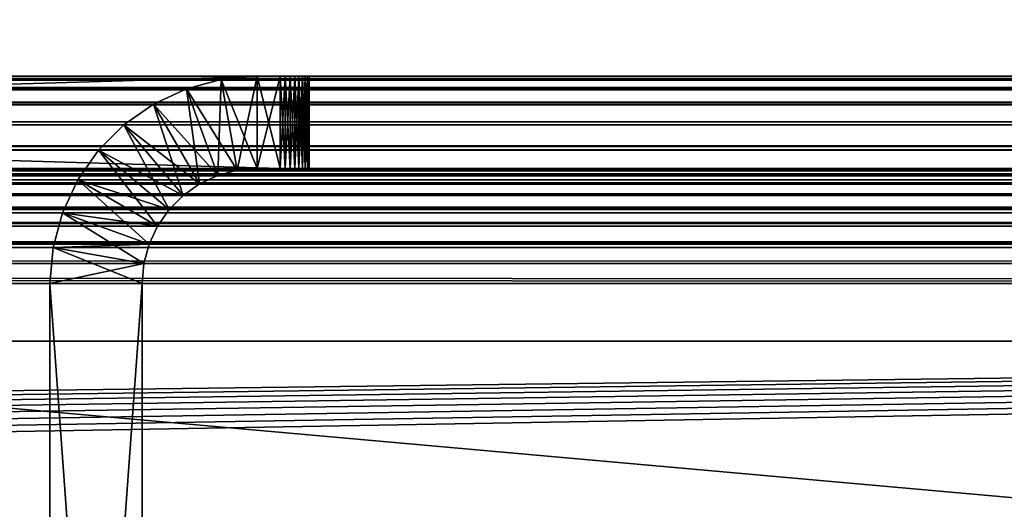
# Model space of a CAD drawing. Extents: x 4 to 899, y 7 to 454.
# Tile 822 of 1056: x 622.21 to 630.76, y 431.3 to 435.55. Entities that reach past the tile are written whole.
import ezdxf

# ---------------------------------------------------------------- set-up
doc = ezdxf.new("R2010")
doc.units = 0

msp = doc.modelspace()

# ---------------------------------------------------------------- linework, layer by layer
for points in [[(6.475002, 9.661072, 439.718628), (897.474976, 453.190216, 162.570862), (6.475001, 453.190216, 162.570862)], [(897.474976, 9.661072, 439.718628), (897.474976, 453.190216, 162.570862), (6.475002, 9.661072, 439.718628)], [(686.472534, 431.192017, 170.420975), (686.472534, 450.540619, 158.330627), (470.495117, 450.540619, 158.330627)], [(686.472534, 431.192017, 170.420975), (470.495117, 450.540619, 158.330627), (470.495117, 431.192017, 170.420975)], [(686.472534, 450.535339, 158.322144), (686.472534, 431.186707, 170.412491), (470.495117, 450.535339, 158.322144)], [(470.495117, 450.535339, 158.322144), (686.472534, 431.186707, 170.412491), (470.495117, 431.186707, 170.412491)], [(510.584869, 119.231735, 365.355408), (510.584869, 450.540619, 158.330627), (898.474976, 449.692596, 158.860535)], [(510.584869, 119.231735, 365.355408), (898.474976, 449.692596, 158.860535), (898.474976, 119.231735, 365.355408)], [(208.974991, 435.058563, 1.897724), (307.424988, 435.058563, 11.470569), (694.974976, 435.058563, 1.897724)], [(694.974976, 435.058563, 127.043419), (596.724976, 435.058563, 117.470566), (208.974991, 435.058563, 127.043419)], [(208.974991, 435.058563, 1.897724), (694.974976, 435.058563, 1.897724), (694.974976, 435.031219, 1.585157)], [(208.974991, 435.058563, 1.897724), (694.974976, 435.031219, 1.585157), (208.974991, 435.031219, 1.585157)], [(694.974976, 435.058563, 127.043419), (208.974991, 435.058563, 127.043419), (208.974991, 435.03299, 127.345657)], [(694.974976, 435.058563, 127.043419), (208.974991, 435.03299, 127.345657), (694.974976, 435.03299, 127.345657)], [(694.974976, 435.058563, 1.897724), (307.424988, 435.058563, 11.470569), (307.468414, 435.058563, 11.474367)], [(694.974976, 435.058563, 1.897724), (307.468414, 435.058563, 11.474367), (307.510498, 435.058563, 11.485646)], [(307.510498, 435.058563, 11.485646), (307.549988, 435.058563, 11.504064), (694.974976, 435.058563, 1.897724)], [(307.549988, 435.058563, 11.504064), (307.585693, 435.058563, 11.529058), (694.974976, 435.058563, 1.897724)], [(694.974976, 435.058563, 1.897724), (307.585693, 435.058563, 11.529058), (307.616516, 435.058563, 11.559873)], [(694.974976, 435.058563, 1.897724), (307.616516, 435.058563, 11.559873), (307.641479, 435.058563, 11.59557)], [(307.641479, 435.058563, 11.59557), (307.659912, 435.058563, 11.635064), (694.974976, 435.058563, 1.897724)], [(694.974976, 435.058563, 1.897724), (307.659912, 435.058563, 11.635064), (307.671204, 435.058563, 11.677156)], [(694.974976, 435.058563, 1.897724), (307.671204, 435.058563, 11.677156), (596.481567, 435.058563, 11.474367)], [(694.974976, 435.058563, 1.897724), (596.481567, 435.058563, 11.474367), (596.524963, 435.058563, 11.470569)], [(596.524963, 435.058563, 11.470569), (596.56842, 435.058563, 11.474367), (694.974976, 435.058563, 1.897724)], [(694.974976, 435.058563, 1.897724), (596.56842, 435.058563, 11.474367), (596.610474, 435.058563, 11.485646)], [(694.974976, 435.058563, 1.897724), (596.610474, 435.058563, 11.485646), (596.649963, 435.058563, 11.504064)], [(596.649963, 435.058563, 11.504064), (596.685669, 435.058563, 11.529058), (694.974976, 435.058563, 1.897724)], [(694.974976, 435.058563, 1.897724), (596.685669, 435.058563, 11.529058), (596.716492, 435.058563, 11.559873)], [(694.974976, 435.058563, 1.897724), (596.716492, 435.058563, 11.559873), (596.741516, 435.058563, 11.59557)], [(694.974976, 435.058563, 127.043419), (596.768372, 435.058563, 117.466766), (596.724976, 435.058563, 117.470566)], [(694.974976, 435.058563, 1.897724), (596.741516, 435.058563, 11.59557), (596.759888, 435.058563, 11.635064)], [(596.759888, 435.058563, 11.635064), (596.771179, 435.058563, 11.677156), (694.974976, 435.058563, 1.897724)], [(596.810486, 435.058563, 117.45549), (596.768372, 435.058563, 117.466766), (694.974976, 435.058563, 127.043419)], [(694.974976, 435.058563, 1.897724), (596.771179, 435.058563, 11.677156), (596.775024, 435.058563, 11.72057)], [(694.974976, 435.058563, 1.897724), (596.775024, 435.058563, 11.72057), (624.474976, 435.058563, 13.720569)], [(624.474976, 435.058563, 13.720569), (596.775024, 435.058563, 11.72057), (597.274963, 435.058563, 13.720569)], [(694.974976, 435.058563, 127.043419), (596.849976, 435.058563, 117.43708), (596.810486, 435.058563, 117.45549)], [(694.974976, 435.058563, 127.043419), (596.885681, 435.058563, 117.412079), (596.849976, 435.058563, 117.43708)], [(596.916504, 435.058563, 117.381264), (596.885681, 435.058563, 117.412079), (694.974976, 435.058563, 127.043419)], [(694.974976, 435.058563, 127.043419), (596.941528, 435.058563, 117.345573), (596.916504, 435.058563, 117.381264)], [(694.974976, 435.058563, 127.043419), (596.9599, 435.058563, 117.306076), (596.941528, 435.058563, 117.345573)], [(596.971191, 435.058563, 117.263977), (596.9599, 435.058563, 117.306076), (694.974976, 435.058563, 127.043419)], [(596.974976, 435.058563, 117.220573), (596.971191, 435.058563, 117.263977), (694.974976, 435.058563, 127.043419)], [(596.974976, 435.058563, 115.720566), (624.474976, 435.058563, 115.220566), (596.982605, 435.058563, 115.633751)], [(694.974976, 435.058563, 127.043419), (624.474976, 435.058563, 115.220566), (596.974976, 435.058563, 117.220573)], [(596.974976, 435.058563, 117.220573), (624.474976, 435.058563, 115.220566), (596.974976, 435.058563, 115.720566)], [(596.982605, 435.058563, 115.633751), (624.474976, 435.058563, 115.220566), (597.005127, 435.058563, 115.549553)], [(624.474976, 435.058563, 115.220566), (597.041992, 435.058563, 115.470573), (597.005127, 435.058563, 115.549553)], [(624.474976, 435.058563, 115.220566), (597.09198, 435.058563, 115.39917), (597.041992, 435.058563, 115.470573)], [(597.474976, 435.058563, 115.220566), (597.09198, 435.058563, 115.39917), (624.474976, 435.058563, 115.220566)], [(597.274963, 434.258545, 13.720569), (624.474976, 434.258545, 13.720569), (597.274963, 435.058563, 13.720569)], [(597.274963, 435.058563, 13.720569), (624.474976, 434.258545, 13.720569), (624.474976, 435.058563, 13.720569)], [(597.474976, 435.058563, 115.220566), (624.474976, 435.058563, 115.220566), (597.474976, 434.258545, 115.220566)], [(597.474976, 434.258545, 115.220566), (624.474976, 435.058563, 115.220566), (624.474976, 434.258545, 115.220566)], [(624.101318, 434.243347, 114.720566), (624.274963, 435.058563, 114.720566), (623.962402, 435.031219, 114.720566)], [(624.274963, 434.258545, 14.220569), (623.962402, 435.031219, 14.220569), (624.274963, 435.058563, 14.220569)], [(624.274963, 435.058563, 114.720566), (624.274963, 435.058563, 14.220569), (623.962402, 435.031219, 14.220569)], [(624.274963, 435.058563, 114.720566), (623.962402, 435.031219, 14.220569), (623.962402, 435.031219, 114.720566)], [(624.274963, 434.258545, 114.720566), (624.274963, 435.058563, 114.720566), (624.101318, 434.243347, 114.720566)], [(624.474976, 435.058563, 14.220569), (624.274963, 435.058563, 14.220569), (624.274963, 435.058563, 114.720566)], [(624.691528, 435.058563, 14.095569), (624.666504, 435.058563, 14.131267), (624.274963, 435.058563, 114.720566)], [(624.274963, 435.058563, 114.720566), (624.666504, 435.058563, 14.131267), (624.635681, 435.058563, 14.16208)], [(624.274963, 435.058563, 114.720566), (624.635681, 435.058563, 14.16208), (624.599976, 435.058563, 14.187076)], [(624.599976, 435.058563, 14.187076), (624.560486, 435.058563, 14.205492), (624.274963, 435.058563, 114.720566)], [(624.274963, 435.058563, 114.720566), (624.560486, 435.058563, 14.205492), (624.518372, 435.058563, 14.216771)], [(624.274963, 435.058563, 114.720566), (624.518372, 435.058563, 14.216771), (624.474976, 435.058563, 14.220569)], [(624.474976, 435.058563, 114.720566), (624.721191, 435.058563, 14.013981), (624.274963, 435.058563, 114.720566)], [(624.274963, 435.058563, 114.720566), (624.721191, 435.058563, 14.013981), (624.7099, 435.058563, 14.056074)], [(624.274963, 435.058563, 114.720566), (624.7099, 435.058563, 14.056074), (624.691528, 435.058563, 14.095569)], [(624.474976, 434.258545, 14.220569), (624.274963, 434.258545, 14.220569), (624.474976, 435.058563, 14.220569)], [(624.474976, 435.058563, 14.220569), (624.274963, 434.258545, 14.220569), (624.274963, 435.058563, 14.220569)], [(624.274963, 434.258545, 114.720566), (624.474976, 434.258545, 114.720566), (624.274963, 435.058563, 114.720566)], [(624.274963, 435.058563, 114.720566), (624.474976, 434.258545, 114.720566), (624.474976, 435.058563, 114.720566)], [(624.518372, 435.058563, 114.724365), (624.724976, 435.058563, 13.97057), (624.474976, 435.058563, 114.720566)], [(624.474976, 435.058563, 114.720566), (624.724976, 435.058563, 13.97057), (624.721191, 435.058563, 14.013981)], [(624.474976, 435.058563, 13.720569), (624.518372, 435.058563, 13.724367), (694.974976, 435.058563, 1.897724)], [(694.974976, 435.058563, 127.043419), (624.518372, 435.058563, 115.216766), (624.474976, 435.058563, 115.220566)], [(624.474976, 434.258545, 14.220569), (624.474976, 435.058563, 14.220569), (624.518372, 434.258545, 14.216771)], [(624.518372, 434.258545, 14.216771), (624.474976, 435.058563, 14.220569), (624.518372, 435.058563, 14.216771)], [(624.518372, 434.258545, 13.724367), (624.518372, 435.058563, 13.724367), (624.474976, 434.258545, 13.720569)], [(624.474976, 434.258545, 13.720569), (624.518372, 435.058563, 13.724367), (624.474976, 435.058563, 13.720569)], [(624.474976, 434.258545, 115.220566), (624.474976, 435.058563, 115.220566), (624.518372, 434.258545, 115.216766)], [(624.518372, 434.258545, 115.216766), (624.474976, 435.058563, 115.220566), (624.518372, 435.058563, 115.216766)], [(624.518372, 434.258545, 114.724365), (624.518372, 435.058563, 114.724365), (624.474976, 434.258545, 114.720566)], [(624.474976, 434.258545, 114.720566), (624.518372, 435.058563, 114.724365), (624.474976, 435.058563, 114.720566)], [(624.518372, 435.058563, 114.724365), (624.560486, 435.058563, 114.735649), (624.724976, 435.058563, 13.97057)], [(694.974976, 435.058563, 1.897724), (624.518372, 435.058563, 13.724367), (624.560486, 435.058563, 13.735646)], [(624.560486, 435.058563, 115.205498), (624.518372, 435.058563, 115.216766), (694.974976, 435.058563, 127.043419)], [(624.518372, 434.258545, 14.216771), (624.518372, 435.058563, 14.216771), (624.560486, 434.258545, 14.205492)], [(624.560486, 434.258545, 14.205492), (624.518372, 435.058563, 14.216771), (624.560486, 435.058563, 14.205492)], [(624.560486, 434.258545, 13.735646), (624.560486, 435.058563, 13.735646), (624.518372, 434.258545, 13.724367)], [(624.518372, 434.258545, 13.724367), (624.560486, 435.058563, 13.735646), (624.518372, 435.058563, 13.724367)], [(624.518372, 434.258545, 115.216766), (624.518372, 435.058563, 115.216766), (624.560486, 434.258545, 115.205498)], [(624.560486, 434.258545, 115.205498), (624.518372, 435.058563, 115.216766), (624.560486, 435.058563, 115.205498)], [(624.560486, 434.258545, 114.735649), (624.560486, 435.058563, 114.735649), (624.518372, 434.258545, 114.724365)], [(624.518372, 434.258545, 114.724365), (624.560486, 435.058563, 114.735649), (624.518372, 435.058563, 114.724365)], [(624.599976, 435.058563, 114.754066), (635.628052, 435.058563, 104.258461), (624.560486, 435.058563, 114.735649)], [(694.974976, 435.058563, 1.897724), (624.560486, 435.058563, 13.735646), (624.599976, 435.058563, 13.754063)], [(624.560486, 435.058563, 114.735649), (635.628052, 435.058563, 104.258461), (624.724976, 435.058563, 13.97057)], [(694.974976, 435.058563, 127.043419), (624.599976, 435.058563, 115.18708), (624.560486, 435.058563, 115.205498)], [(624.560486, 434.258545, 14.205492), (624.560486, 435.058563, 14.205492), (624.599976, 434.258545, 14.187076)], [(624.599976, 434.258545, 14.187076), (624.560486, 435.058563, 14.205492), (624.599976, 435.058563, 14.187076)], [(624.599976, 434.258545, 13.754063), (624.599976, 435.058563, 13.754063), (624.560486, 434.258545, 13.735646)], [(624.560486, 434.258545, 13.735646), (624.599976, 435.058563, 13.754063), (624.560486, 435.058563, 13.735646)], [(624.560486, 434.258545, 115.205498), (624.560486, 435.058563, 115.205498), (624.599976, 434.258545, 115.18708)], [(624.599976, 434.258545, 115.18708), (624.560486, 435.058563, 115.205498), (624.599976, 435.058563, 115.18708)], [(624.599976, 434.258545, 114.754066), (624.599976, 435.058563, 114.754066), (624.560486, 434.258545, 114.735649)], [(624.560486, 434.258545, 114.735649), (624.599976, 435.058563, 114.754066), (624.560486, 435.058563, 114.735649)], [(624.635681, 435.058563, 114.77906), (635.628052, 435.058563, 104.258461), (624.599976, 435.058563, 114.754066)], [(624.599976, 435.058563, 13.754063), (624.635681, 435.058563, 13.779058), (694.974976, 435.058563, 1.897724)], [(694.974976, 435.058563, 127.043419), (624.635681, 435.058563, 115.162079), (624.599976, 435.058563, 115.18708)], [(624.599976, 434.258545, 14.187076), (624.599976, 435.058563, 14.187076), (624.635681, 434.258545, 14.16208)], [(624.635681, 434.258545, 14.16208), (624.599976, 435.058563, 14.187076), (624.635681, 435.058563, 14.16208)], [(624.635681, 434.258545, 13.779058), (624.635681, 435.058563, 13.779058), (624.599976, 434.258545, 13.754063)], [(624.599976, 434.258545, 13.754063), (624.635681, 435.058563, 13.779058), (624.599976, 435.058563, 13.754063)], [(624.599976, 434.258545, 115.18708), (624.599976, 435.058563, 115.18708), (624.635681, 434.258545, 115.162079)], [(624.635681, 434.258545, 115.162079), (624.599976, 435.058563, 115.18708), (624.635681, 435.058563, 115.162079)], [(624.635681, 434.258545, 114.77906), (624.635681, 435.058563, 114.77906), (624.599976, 434.258545, 114.754066)], [(624.599976, 434.258545, 114.754066), (624.635681, 435.058563, 114.77906), (624.599976, 435.058563, 114.754066)], [(635.773071, 435.058563, 104.704796), (635.682983, 435.058563, 104.487335), (624.635681, 435.058563, 114.77906)], [(624.635681, 435.058563, 114.77906), (635.682983, 435.058563, 104.487335), (635.628052, 435.058563, 104.258461)], [(694.974976, 435.058563, 1.897724), (624.635681, 435.058563, 13.779058), (624.666504, 435.058563, 13.809873)], [(624.666504, 435.058563, 114.809868), (636.048889, 435.058563, 105.084473), (624.635681, 435.058563, 114.77906)], [(624.635681, 435.058563, 114.77906), (636.048889, 435.058563, 105.084473), (635.896057, 435.058563, 104.905487)], [(624.635681, 435.058563, 114.77906), (635.896057, 435.058563, 104.905487), (635.773071, 435.058563, 104.704796)], [(624.666504, 435.058563, 115.131264), (624.635681, 435.058563, 115.162079), (694.974976, 435.058563, 127.043419)], [(624.635681, 434.258545, 14.16208), (624.635681, 435.058563, 14.16208), (624.666504, 434.258545, 14.131267)], [(624.666504, 434.258545, 14.131267), (624.635681, 435.058563, 14.16208), (624.666504, 435.058563, 14.131267)], [(624.666504, 434.258545, 13.809873), (624.666504, 435.058563, 13.809873), (624.635681, 434.258545, 13.779058)], [(624.635681, 434.258545, 13.779058), (624.666504, 435.058563, 13.809873), (624.635681, 435.058563, 13.779058)], [(624.635681, 434.258545, 115.162079), (624.635681, 435.058563, 115.162079), (624.666504, 434.258545, 115.131264)], [(624.666504, 434.258545, 115.131264), (624.635681, 435.058563, 115.162079), (624.666504, 435.058563, 115.131264)], [(624.666504, 434.258545, 114.809868), (624.666504, 435.058563, 114.809868), (624.635681, 434.258545, 114.77906)], [(624.635681, 434.258545, 114.77906), (624.666504, 435.058563, 114.809868), (624.635681, 435.058563, 114.77906)], [(624.691528, 435.058563, 114.845573), (636.428589, 435.058563, 105.360321), (624.666504, 435.058563, 114.809868)], [(694.974976, 435.058563, 1.897724), (624.666504, 435.058563, 13.809873), (624.691528, 435.058563, 13.84557)], [(636.428589, 435.058563, 105.360321), (636.227905, 435.058563, 105.237335), (624.666504, 435.058563, 114.809868)], [(624.666504, 435.058563, 114.809868), (636.227905, 435.058563, 105.237335), (636.048889, 435.058563, 105.084473)], [(624.691528, 435.058563, 115.095566), (624.666504, 435.058563, 115.131264), (694.974976, 435.058563, 127.043419)], [(624.666504, 434.258545, 14.131267), (624.666504, 435.058563, 14.131267), (624.691528, 434.258545, 14.095569)], [(624.691528, 434.258545, 14.095569), (624.666504, 435.058563, 14.131267), (624.691528, 435.058563, 14.095569)], [(624.691528, 434.258545, 13.84557), (624.691528, 435.058563, 13.84557), (624.666504, 434.258545, 13.809873)], [(624.666504, 434.258545, 13.809873), (624.691528, 435.058563, 13.84557), (624.666504, 435.058563, 13.809873)], [(624.666504, 434.258545, 115.131264), (624.666504, 435.058563, 115.131264), (624.691528, 434.258545, 115.095566)], [(624.691528, 434.258545, 115.095566), (624.666504, 435.058563, 115.131264), (624.691528, 435.058563, 115.095566)], [(624.691528, 434.258545, 114.845573), (624.691528, 435.058563, 114.845573), (624.666504, 434.258545, 114.809868)], [(624.666504, 434.258545, 114.809868), (624.691528, 435.058563, 114.845573), (624.666504, 435.058563, 114.809868)], [(624.7099, 435.058563, 13.885064), (694.974976, 435.058563, 1.897724), (624.691528, 435.058563, 13.84557)], [(624.691528, 435.058563, 114.845573), (637.109558, 435.058563, 105.523811), (636.874939, 435.058563, 105.505348)], [(637.109558, 435.058563, 105.523811), (624.691528, 435.058563, 114.845573), (682.779297, 435.058563, 105.523811)], [(636.874939, 435.058563, 105.505348), (636.646057, 435.058563, 105.450401), (624.691528, 435.058563, 114.845573)], [(624.691528, 435.058563, 114.845573), (636.646057, 435.058563, 105.450401), (636.428589, 435.058563, 105.360321)], [(624.691528, 435.058563, 115.095566), (694.974976, 435.058563, 127.043419), (624.7099, 435.058563, 115.056076)], [(624.691528, 435.058563, 114.845573), (624.7099, 435.058563, 114.885063), (682.779297, 435.058563, 105.523811)], [(624.691528, 434.258545, 14.095569), (624.691528, 435.058563, 14.095569), (624.7099, 434.258545, 14.056074)], [(624.7099, 434.258545, 14.056074), (624.691528, 435.058563, 14.095569), (624.7099, 435.058563, 14.056074)], [(624.7099, 434.258545, 13.885064), (624.7099, 435.058563, 13.885064), (624.691528, 434.258545, 13.84557)], [(624.691528, 434.258545, 13.84557), (624.7099, 435.058563, 13.885064), (624.691528, 435.058563, 13.84557)], [(624.691528, 434.258545, 115.095566), (624.691528, 435.058563, 115.095566), (624.7099, 434.258545, 115.056076)], [(624.7099, 434.258545, 115.056076), (624.691528, 435.058563, 115.095566), (624.7099, 435.058563, 115.056076)], [(624.7099, 434.258545, 114.885063), (624.7099, 435.058563, 114.885063), (624.691528, 434.258545, 114.845573)], [(624.691528, 434.258545, 114.845573), (624.7099, 435.058563, 114.885063), (624.691528, 435.058563, 114.845573)], [(624.721191, 435.058563, 13.927156), (694.974976, 435.058563, 1.897724), (624.7099, 435.058563, 13.885064)], [(682.779297, 435.058563, 105.523811), (624.7099, 435.058563, 114.885063), (624.721191, 435.058563, 114.927155)], [(694.974976, 435.058563, 127.043419), (624.721191, 435.058563, 115.013977), (624.7099, 435.058563, 115.056076)], [(624.7099, 434.258545, 14.056074), (624.7099, 435.058563, 14.056074), (624.721191, 434.258545, 14.013981)], [(624.721191, 434.258545, 14.013981), (624.7099, 435.058563, 14.056074), (624.721191, 435.058563, 14.013981)], [(624.721191, 434.258545, 13.927156), (624.721191, 435.058563, 13.927156), (624.7099, 434.258545, 13.885064)], [(624.7099, 434.258545, 13.885064), (624.721191, 435.058563, 13.927156), (624.7099, 435.058563, 13.885064)], [(624.7099, 434.258545, 115.056076), (624.7099, 435.058563, 115.056076), (624.721191, 434.258545, 115.013977)], [(624.721191, 434.258545, 115.013977), (624.7099, 435.058563, 115.056076), (624.721191, 435.058563, 115.013977)], [(624.721191, 434.258545, 114.927155), (624.721191, 435.058563, 114.927155), (624.7099, 434.258545, 114.885063)], [(624.7099, 434.258545, 114.885063), (624.721191, 435.058563, 114.927155), (624.7099, 435.058563, 114.885063)], [(651.551575, 435.058563, 24.117329), (651.631592, 435.058563, 24.003099), (624.721191, 435.058563, 13.927156)], [(624.721191, 435.058563, 13.927156), (651.631592, 435.058563, 24.003099), (651.730225, 435.058563, 23.904493)], [(624.721191, 435.058563, 13.927156), (651.730225, 435.058563, 23.904493), (651.844421, 435.058563, 23.824509)], [(682.779297, 435.058563, 105.523811), (624.721191, 435.058563, 114.927155), (683.039734, 435.058563, 105.501022)], [(683.039734, 435.058563, 105.501022), (624.721191, 435.058563, 114.927155), (624.724976, 435.058563, 114.970573)], [(694.974976, 435.058563, 127.043419), (624.724976, 435.058563, 114.970573), (624.721191, 435.058563, 115.013977)], [(624.724976, 435.058563, 13.97057), (651.456604, 435.058563, 24.37841), (624.721191, 435.058563, 13.927156)], [(624.721191, 435.058563, 13.927156), (651.456604, 435.058563, 24.37841), (651.492676, 435.058563, 24.243713)], [(624.721191, 435.058563, 13.927156), (651.492676, 435.058563, 24.243713), (651.551575, 435.058563, 24.117329)], [(651.844421, 435.058563, 23.824509), (651.970825, 435.058563, 23.765574), (624.721191, 435.058563, 13.927156)], [(624.721191, 435.058563, 13.927156), (651.970825, 435.058563, 23.765574), (652.10553, 435.058563, 23.729481)], [(624.721191, 435.058563, 13.927156), (652.10553, 435.058563, 23.729481), (694.974976, 435.058563, 1.897724)], [(624.721191, 434.258545, 14.013981), (624.721191, 435.058563, 14.013981), (624.724976, 434.258545, 13.97057)], [(624.724976, 434.258545, 13.97057), (624.721191, 435.058563, 14.013981), (624.724976, 435.058563, 13.97057)], [(624.724976, 434.258545, 13.97057), (624.724976, 435.058563, 13.97057), (624.721191, 434.258545, 13.927156)], [(624.721191, 434.258545, 13.927156), (624.724976, 435.058563, 13.97057), (624.721191, 435.058563, 13.927156)], [(624.721191, 434.258545, 115.013977), (624.721191, 435.058563, 115.013977), (624.724976, 434.258545, 114.970573)], [(624.724976, 434.258545, 114.970573), (624.721191, 435.058563, 115.013977), (624.724976, 435.058563, 114.970573)], [(624.724976, 434.258545, 114.970573), (624.724976, 435.058563, 114.970573), (624.721191, 434.258545, 114.927155)], [(624.721191, 434.258545, 114.927155), (624.724976, 435.058563, 114.970573), (624.721191, 435.058563, 114.927155)], [(624.724976, 435.058563, 13.97057), (635.628052, 435.058563, 104.258461), (635.609558, 435.058563, 104.023811)], [(624.724976, 435.058563, 13.97057), (635.609558, 435.058563, 104.023811), (635.609558, 435.058563, 26.917328)], [(635.609558, 435.058563, 26.917328), (635.628052, 435.058563, 26.682678), (624.724976, 435.058563, 13.97057)], [(624.724976, 435.058563, 13.97057), (635.628052, 435.058563, 26.682678), (635.682983, 435.058563, 26.453804)], [(624.724976, 435.058563, 13.97057), (635.682983, 435.058563, 26.453804), (635.773071, 435.058563, 26.236343)], [(635.773071, 435.058563, 26.236343), (635.896057, 435.058563, 26.03565), (624.724976, 435.058563, 13.97057)], [(624.724976, 435.058563, 13.97057), (635.896057, 435.058563, 26.03565), (636.048889, 435.058563, 25.856668)], [(624.724976, 435.058563, 13.97057), (636.048889, 435.058563, 25.856668), (636.227905, 435.058563, 25.703804)], [(636.227905, 435.058563, 25.703804), (636.428589, 435.058563, 25.580818), (624.724976, 435.058563, 13.97057)], [(624.724976, 435.058563, 13.97057), (636.428589, 435.058563, 25.580818), (636.646057, 435.058563, 25.490744)], [(624.724976, 435.058563, 13.97057), (636.646057, 435.058563, 25.490744), (636.874939, 435.058563, 25.435797)], [(683.039734, 435.058563, 105.501022), (624.724976, 435.058563, 114.970573), (694.974976, 435.058563, 127.043419)], [(636.874939, 435.058563, 25.435797), (637.109558, 435.058563, 25.417328), (624.724976, 435.058563, 13.97057)], [(624.724976, 435.058563, 13.97057), (637.109558, 435.058563, 25.417328), (651.456604, 435.058563, 24.37841)], [(694.974976, 435.03299, 127.345657), (208.974991, 435.03299, 127.345657), (208.974991, 434.957062, 127.639328)], [(694.974976, 435.03299, 127.345657), (208.974991, 434.957062, 127.639328), (694.974976, 434.957062, 127.639328)], [(208.974991, 435.031219, 1.585157), (694.974976, 435.031219, 1.585157), (694.974976, 434.950012, 1.282087)], [(208.974991, 435.031219, 1.585157), (694.974976, 434.950012, 1.282087), (208.974991, 434.950012, 1.282087)], [(623.932983, 434.198242, 114.720566), (623.962402, 435.031219, 114.720566), (623.659363, 434.950012, 114.720566)], [(624.101318, 434.243347, 14.220569), (623.659363, 434.950012, 14.220569), (623.962402, 435.031219, 14.220569)], [(623.962402, 435.031219, 114.720566), (623.962402, 435.031219, 14.220569), (623.659363, 434.950012, 14.220569)], [(623.962402, 435.031219, 114.720566), (623.659363, 434.950012, 14.220569), (623.659363, 434.950012, 114.720566)], [(624.101318, 434.243347, 114.720566), (623.962402, 435.031219, 114.720566), (623.932983, 434.198242, 114.720566)], [(624.101318, 434.243347, 14.220569), (623.962402, 435.031219, 14.220569), (624.274963, 434.258545, 14.220569)], [(694.974976, 434.957062, 127.639328), (208.974991, 434.957062, 127.639328), (208.974991, 434.832855, 127.916077)], [(694.974976, 434.957062, 127.639328), (208.974991, 434.832855, 127.916077), (694.974976, 434.832855, 127.916077)], [(208.974991, 434.950012, 1.282087), (694.974976, 434.950012, 1.282087), (694.974976, 434.817413, 0.997724)], [(208.974991, 434.950012, 1.282087), (694.974976, 434.817413, 0.997724), (208.974991, 434.817413, 0.997724)], [(623.774963, 434.124573, 114.720566), (623.659363, 434.950012, 114.720566), (623.375, 434.817413, 114.720566)], [(623.932983, 434.198242, 14.220569), (623.375, 434.817413, 14.220569), (623.659363, 434.950012, 14.220569)], [(623.659363, 434.950012, 114.720566), (623.659363, 434.950012, 14.220569), (623.375, 434.817413, 14.220569)], [(623.659363, 434.950012, 114.720566), (623.375, 434.817413, 14.220569), (623.375, 434.817413, 114.720566)], [(623.932983, 434.198242, 114.720566), (623.659363, 434.950012, 114.720566), (623.774963, 434.124573, 114.720566)], [(623.932983, 434.198242, 14.220569), (623.659363, 434.950012, 14.220569), (624.101318, 434.243347, 14.220569)], [(694.974976, 434.832855, 127.916077), (208.974991, 434.832855, 127.916077), (208.974991, 434.663971, 128.168045)], [(694.974976, 434.832855, 127.916077), (208.974991, 434.663971, 128.168045), (694.974976, 434.663971, 128.168045)], [(208.974991, 434.817413, 0.997724), (694.974976, 434.817413, 0.997724), (694.974976, 434.637421, 0.740706)], [(208.974991, 434.817413, 0.997724), (694.974976, 434.637421, 0.740706), (208.974991, 434.637421, 0.740706)], [(623.632202, 434.024597, 114.720566), (623.375, 434.817413, 114.720566), (623.117981, 434.637421, 114.720566)], [(623.774963, 434.124573, 14.220569), (623.117981, 434.637421, 14.220569), (623.375, 434.817413, 14.220569)], [(623.375, 434.817413, 114.720566), (623.375, 434.817413, 14.220569), (623.117981, 434.637421, 14.220569)], [(623.375, 434.817413, 114.720566), (623.117981, 434.637421, 14.220569), (623.117981, 434.637421, 114.720566)], [(623.774963, 434.124573, 114.720566), (623.375, 434.817413, 114.720566), (623.632202, 434.024597, 114.720566)], [(623.774963, 434.124573, 14.220569), (623.375, 434.817413, 14.220569), (623.932983, 434.198242, 14.220569)], [(694.974976, 434.663971, 128.168045), (208.974991, 434.663971, 128.168045), (208.974991, 434.4552, 128.388046)], [(694.974976, 434.663971, 128.168045), (208.974991, 434.4552, 128.388046), (694.974976, 434.4552, 128.388046)], [(208.974991, 434.637421, 0.740706), (694.974976, 434.637421, 0.740706), (694.974976, 434.415558, 0.518844)], [(208.974991, 434.637421, 0.740706), (694.974976, 434.415558, 0.518844), (208.974991, 434.415558, 0.518844)], [(623.508972, 433.901337, 114.720566), (623.117981, 434.637421, 114.720566), (622.896118, 434.415558, 114.720566)], [(623.632202, 434.024597, 14.220569), (622.896118, 434.415558, 14.220569), (623.117981, 434.637421, 14.220569)], [(623.117981, 434.637421, 114.720566), (623.117981, 434.637421, 14.220569), (622.896118, 434.415558, 14.220569)], [(623.117981, 434.637421, 114.720566), (622.896118, 434.415558, 14.220569), (622.896118, 434.415558, 114.720566)], [(623.632202, 434.024597, 114.720566), (623.117981, 434.637421, 114.720566), (623.508972, 433.901337, 114.720566)], [(623.632202, 434.024597, 14.220569), (623.117981, 434.637421, 14.220569), (623.774963, 434.124573, 14.220569)], [(694.974976, 434.4552, 128.388046), (208.974991, 434.4552, 128.388046), (208.974991, 434.212402, 128.569901)], [(694.974976, 434.4552, 128.388046), (208.974991, 434.212402, 128.569901), (694.974976, 434.212402, 128.569901)], [(208.974991, 434.415558, 0.518844), (694.974976, 434.415558, 0.518844), (694.974976, 434.158569, 0.338878)], [(208.974991, 434.415558, 0.518844), (694.974976, 434.158569, 0.338878), (208.974991, 434.158569, 0.338878)], [(623.408936, 433.758545, 114.720566), (622.896118, 434.415558, 114.720566), (622.716125, 434.158569, 114.720566)], [(623.508972, 433.901337, 14.220569), (622.716125, 434.158569, 14.220569), (622.896118, 434.415558, 14.220569)], [(622.896118, 434.415558, 114.720566), (622.896118, 434.415558, 14.220569), (622.716125, 434.158569, 14.220569)], [(622.896118, 434.415558, 114.720566), (622.716125, 434.158569, 14.220569), (622.716125, 434.158569, 114.720566)], [(623.508972, 433.901337, 114.720566), (622.896118, 434.415558, 114.720566), (623.408936, 433.758545, 114.720566)], [(623.508972, 433.901337, 14.220569), (622.896118, 434.415558, 14.220569), (623.632202, 434.024597, 14.220569)], [(694.974976, 434.258545, 1.897724), (596.524963, 434.258545, 11.470569), (208.974991, 434.258545, 1.897724)], [(208.974991, 434.258545, 127.043419), (307.224976, 434.258545, 117.470566), (694.974976, 434.258545, 127.043419)], [(208.974991, 434.243347, 1.724076), (694.974976, 434.243347, 1.724076), (208.974991, 434.258545, 1.897724)], [(208.974991, 434.258545, 1.897724), (694.974976, 434.243347, 1.724076), (694.974976, 434.258545, 1.897724)], [(694.974976, 434.244354, 127.211327), (208.974991, 434.244354, 127.211327), (694.974976, 434.258545, 127.043419)], [(694.974976, 434.258545, 127.043419), (208.974991, 434.244354, 127.211327), (208.974991, 434.258545, 127.043419)], [(694.974976, 434.202148, 127.374474), (208.974991, 434.202148, 127.374474), (694.974976, 434.244354, 127.211327)], [(694.974976, 434.244354, 127.211327), (208.974991, 434.202148, 127.374474), (208.974991, 434.244354, 127.211327)], [(208.974991, 434.198242, 1.555704), (694.974976, 434.198242, 1.555704), (208.974991, 434.243347, 1.724076)], [(208.974991, 434.243347, 1.724076), (694.974976, 434.198242, 1.555704), (694.974976, 434.243347, 1.724076)], [(208.974991, 434.212402, 128.569901), (687.251587, 366.672333, 170.773636), (687.330505, 366.922211, 170.617477)], [(687.330505, 365.907043, 171.251846), (687.251587, 366.156921, 171.095688), (208.974991, 434.212402, 128.569901)], [(208.974991, 434.212402, 128.569901), (687.251587, 366.156921, 171.095688), (687.224976, 366.414612, 170.934662)], [(208.974991, 434.212402, 128.569901), (687.224976, 366.414612, 170.934662), (687.251587, 366.672333, 170.773636)], [(687.330505, 366.922211, 170.617477), (687.459412, 367.156647, 170.470993), (208.974991, 434.212402, 128.569901)], [(208.974991, 434.212402, 128.569901), (687.459412, 367.156647, 170.470993), (687.634399, 367.368561, 170.338562)], [(208.974991, 434.212402, 128.569901), (687.634399, 367.368561, 170.338562), (694.974976, 434.212402, 128.569901)], [(687.850098, 365.27774, 171.645065), (687.634399, 365.460663, 171.530762), (208.974991, 434.212402, 128.569901)], [(208.974991, 434.212402, 128.569901), (687.634399, 365.460663, 171.530762), (687.459412, 365.672577, 171.398346)], [(208.974991, 434.212402, 128.569901), (687.459412, 365.672577, 171.398346), (687.330505, 365.907043, 171.251846)], [(208.974991, 434.212402, 128.569901), (214.974991, 367.898712, 170.007309), (687.850098, 365.27774, 171.645065)], [(694.974976, 434.133179, 127.528229), (208.974991, 434.133179, 127.528229), (694.974976, 434.202148, 127.374474)], [(694.974976, 434.202148, 127.374474), (208.974991, 434.133179, 127.528229), (208.974991, 434.202148, 127.374474)], [(208.974991, 434.124573, 1.397724), (694.974976, 434.124573, 1.397724), (208.974991, 434.198242, 1.555704)], [(208.974991, 434.198242, 1.555704), (694.974976, 434.124573, 1.397724), (694.974976, 434.198242, 1.555704)], [(694.974976, 434.258545, 127.043419), (307.224976, 434.258545, 117.470566), (307.268402, 434.258545, 117.466766)], [(694.974976, 434.258545, 127.043419), (307.268402, 434.258545, 117.466766), (307.310486, 434.258545, 117.45549)], [(307.310486, 434.258545, 117.45549), (307.350006, 434.258545, 117.43708), (694.974976, 434.258545, 127.043419)], [(694.974976, 434.258545, 127.043419), (307.350006, 434.258545, 117.43708), (307.385681, 434.258545, 117.412079)], [(694.974976, 434.258545, 127.043419), (307.385681, 434.258545, 117.412079), (307.416504, 434.258545, 117.381264)], [(307.416504, 434.258545, 117.381264), (307.441498, 434.258545, 117.345573), (694.974976, 434.258545, 127.043419)], [(694.974976, 434.258545, 127.043419), (307.441498, 434.258545, 117.345573), (307.4599, 434.258545, 117.306076)], [(694.974976, 434.258545, 127.043419), (307.4599, 434.258545, 117.306076), (307.471191, 434.258545, 117.263977)], [(307.471191, 434.258545, 117.263977), (596.68158, 434.258545, 117.466766), (694.974976, 434.258545, 127.043419)], [(694.974976, 434.258545, 1.897724), (596.56842, 434.258545, 11.474367), (596.524963, 434.258545, 11.470569)], [(596.610474, 434.258545, 11.485646), (596.56842, 434.258545, 11.474367), (694.974976, 434.258545, 1.897724)], [(694.974976, 434.258545, 1.897724), (596.649963, 434.258545, 11.504064), (596.610474, 434.258545, 11.485646)], [(694.974976, 434.258545, 1.897724), (596.685669, 434.258545, 11.529058), (596.649963, 434.258545, 11.504064)], [(694.974976, 434.258545, 127.043419), (596.68158, 434.258545, 117.466766), (596.724976, 434.258545, 117.470566)], [(596.716492, 434.258545, 11.559873), (596.685669, 434.258545, 11.529058), (694.974976, 434.258545, 1.897724)], [(694.974976, 434.258545, 1.897724), (596.741516, 434.258545, 11.59557), (596.716492, 434.258545, 11.559873)], [(694.974976, 434.258545, 127.043419), (596.724976, 434.258545, 117.470566), (596.768372, 434.258545, 117.466766)], [(596.759888, 434.258545, 11.635064), (596.741516, 434.258545, 11.59557), (694.974976, 434.258545, 1.897724)], [(694.974976, 434.258545, 1.897724), (596.771179, 434.258545, 11.677156), (596.759888, 434.258545, 11.635064)], [(596.768372, 434.258545, 117.466766), (596.810486, 434.258545, 117.45549), (694.974976, 434.258545, 127.043419)], [(694.974976, 434.258545, 1.897724), (596.775024, 434.258545, 11.72057), (596.771179, 434.258545, 11.677156)], [(596.782593, 434.258545, 13.307393), (596.775024, 434.258545, 13.220569), (624.474976, 434.258545, 13.720569)], [(624.474976, 434.258545, 13.720569), (596.775024, 434.258545, 13.220569), (596.775024, 434.258545, 11.72057)], [(624.474976, 434.258545, 13.720569), (596.775024, 434.258545, 11.72057), (694.974976, 434.258545, 1.897724)], [(624.474976, 434.258545, 13.720569), (596.805115, 434.258545, 13.39158), (596.782593, 434.258545, 13.307393)], [(624.474976, 434.258545, 13.720569), (596.84198, 434.258545, 13.47057), (596.805115, 434.258545, 13.39158)], [(596.810486, 434.258545, 117.45549), (596.849976, 434.258545, 117.43708), (694.974976, 434.258545, 127.043419)], [(624.474976, 434.258545, 13.720569), (596.891968, 434.258545, 13.541963), (596.84198, 434.258545, 13.47057)], [(694.974976, 434.258545, 127.043419), (596.849976, 434.258545, 117.43708), (596.885681, 434.258545, 117.412079)], [(694.974976, 434.258545, 127.043419), (596.885681, 434.258545, 117.412079), (596.916504, 434.258545, 117.381264)], [(597.274963, 434.258545, 13.720569), (596.891968, 434.258545, 13.541963), (624.474976, 434.258545, 13.720569)], [(596.916504, 434.258545, 117.381264), (596.941528, 434.258545, 117.345573), (694.974976, 434.258545, 127.043419)], [(694.974976, 434.258545, 127.043419), (596.941528, 434.258545, 117.345573), (596.9599, 434.258545, 117.306076)], [(596.9599, 434.258545, 117.306076), (596.971191, 434.258545, 117.263977), (694.974976, 434.258545, 127.043419)], [(694.974976, 434.258545, 127.043419), (596.971191, 434.258545, 117.263977), (596.974976, 434.258545, 117.220573)], [(694.974976, 434.258545, 127.043419), (596.974976, 434.258545, 117.220573), (624.474976, 434.258545, 115.220566)], [(624.474976, 434.258545, 115.220566), (596.974976, 434.258545, 117.220573), (597.474976, 434.258545, 115.220566)], [(623.774963, 434.124573, 114.720566), (623.774963, 434.124573, 14.220569), (623.932983, 434.198242, 114.720566)], [(623.932983, 434.198242, 114.720566), (623.774963, 434.124573, 14.220569), (623.932983, 434.198242, 14.220569)], [(623.932983, 434.198242, 114.720566), (623.932983, 434.198242, 14.220569), (624.101318, 434.243347, 114.720566)], [(624.101318, 434.243347, 114.720566), (623.932983, 434.198242, 14.220569), (624.101318, 434.243347, 14.220569)], [(624.101318, 434.243347, 114.720566), (624.101318, 434.243347, 14.220569), (624.274963, 434.258545, 114.720566)], [(624.274963, 434.258545, 114.720566), (624.101318, 434.243347, 14.220569), (624.274963, 434.258545, 14.220569)], [(624.691528, 434.258545, 114.845573), (624.666504, 434.258545, 114.809868), (624.274963, 434.258545, 14.220569)], [(624.666504, 434.258545, 114.809868), (624.635681, 434.258545, 114.77906), (624.274963, 434.258545, 14.220569)], [(624.274963, 434.258545, 14.220569), (624.635681, 434.258545, 114.77906), (624.599976, 434.258545, 114.754066)], [(624.274963, 434.258545, 14.220569), (624.599976, 434.258545, 114.754066), (624.560486, 434.258545, 114.735649)], [(624.560486, 434.258545, 114.735649), (624.518372, 434.258545, 114.724365), (624.274963, 434.258545, 14.220569)], [(624.274963, 434.258545, 14.220569), (624.518372, 434.258545, 114.724365), (624.474976, 434.258545, 114.720566)], [(624.274963, 434.258545, 14.220569), (624.474976, 434.258545, 114.720566), (624.274963, 434.258545, 114.720566)], [(624.691528, 434.258545, 114.845573), (624.274963, 434.258545, 14.220569), (624.7099, 434.258545, 114.885063)], [(624.7099, 434.258545, 114.885063), (624.274963, 434.258545, 14.220569), (624.474976, 434.258545, 14.220569)], [(624.7099, 434.258545, 114.885063), (624.474976, 434.258545, 14.220569), (624.721191, 434.258545, 114.927155)], [(624.518372, 434.258545, 115.216766), (694.974976, 434.258545, 127.043419), (624.474976, 434.258545, 115.220566)], [(624.518372, 434.258545, 14.216771), (624.721191, 434.258545, 114.927155), (624.474976, 434.258545, 14.220569)], [(694.974976, 434.258545, 1.897724), (624.518372, 434.258545, 13.724367), (624.474976, 434.258545, 13.720569)], [(624.560486, 434.258545, 14.205492), (635.628052, 434.258545, 26.682678), (624.518372, 434.258545, 14.216771)], [(624.518372, 434.258545, 115.216766), (624.560486, 434.258545, 115.205498), (694.974976, 434.258545, 127.043419)], [(635.628052, 434.258545, 26.682678), (624.721191, 434.258545, 114.927155), (624.518372, 434.258545, 14.216771)], [(694.974976, 434.258545, 1.897724), (624.560486, 434.258545, 13.735646), (624.518372, 434.258545, 13.724367)], [(624.560486, 434.258545, 14.205492), (624.599976, 434.258545, 14.187076), (635.628052, 434.258545, 26.682678)], [(624.560486, 434.258545, 115.205498), (624.599976, 434.258545, 115.18708), (694.974976, 434.258545, 127.043419)], [(624.599976, 434.258545, 13.754063), (624.560486, 434.258545, 13.735646), (694.974976, 434.258545, 1.897724)], [(635.896057, 434.258545, 26.03565), (635.773071, 434.258545, 26.236343), (624.599976, 434.258545, 14.187076)], [(624.599976, 434.258545, 14.187076), (635.773071, 434.258545, 26.236343), (635.682983, 434.258545, 26.453804)], [(624.599976, 434.258545, 14.187076), (635.682983, 434.258545, 26.453804), (635.628052, 434.258545, 26.682678)], [(694.974976, 434.258545, 127.043419), (624.599976, 434.258545, 115.18708), (624.635681, 434.258545, 115.162079)], [(624.635681, 434.258545, 14.16208), (636.227905, 434.258545, 25.703804), (624.599976, 434.258545, 14.187076)], [(624.599976, 434.258545, 14.187076), (636.227905, 434.258545, 25.703804), (636.048889, 434.258545, 25.856668)], [(624.599976, 434.258545, 14.187076), (636.048889, 434.258545, 25.856668), (635.896057, 434.258545, 26.03565)], [(694.974976, 434.258545, 1.897724), (624.635681, 434.258545, 13.779058), (624.599976, 434.258545, 13.754063)], [(694.974976, 434.258545, 127.043419), (624.635681, 434.258545, 115.162079), (624.666504, 434.258545, 115.131264)], [(624.666504, 434.258545, 14.131267), (637.109558, 434.258545, 25.417328), (624.635681, 434.258545, 14.16208)], [(624.635681, 434.258545, 14.16208), (637.109558, 434.258545, 25.417328), (636.874939, 434.258545, 25.435797)], [(624.635681, 434.258545, 14.16208), (636.874939, 434.258545, 25.435797), (636.646057, 434.258545, 25.490744)], [(636.646057, 434.258545, 25.490744), (636.428589, 434.258545, 25.580818), (624.635681, 434.258545, 14.16208)], [(624.635681, 434.258545, 14.16208), (636.428589, 434.258545, 25.580818), (636.227905, 434.258545, 25.703804)], [(694.974976, 434.258545, 1.897724), (624.666504, 434.258545, 13.809873), (624.635681, 434.258545, 13.779058)], [(624.691528, 434.258545, 14.095569), (650.644409, 434.258545, 25.417328), (624.666504, 434.258545, 14.131267)], [(624.666504, 434.258545, 14.131267), (650.644409, 434.258545, 25.417328), (637.109558, 434.258545, 25.417328)], [(624.691528, 434.258545, 13.84557), (624.666504, 434.258545, 13.809873), (694.974976, 434.258545, 1.897724)], [(624.691528, 434.258545, 115.095566), (636.048889, 434.258545, 105.084473), (624.666504, 434.258545, 115.131264)], [(624.666504, 434.258545, 115.131264), (636.048889, 434.258545, 105.084473), (636.227905, 434.258545, 105.237335)], [(624.666504, 434.258545, 115.131264), (636.227905, 434.258545, 105.237335), (636.428589, 434.258545, 105.360321)], [(624.666504, 434.258545, 115.131264), (637.109558, 434.258545, 105.523811), (694.974976, 434.258545, 127.043419)], [(636.428589, 434.258545, 105.360321), (636.646057, 434.258545, 105.450401), (624.666504, 434.258545, 115.131264)], [(624.666504, 434.258545, 115.131264), (636.646057, 434.258545, 105.450401), (636.874939, 434.258545, 105.505348)], [(624.666504, 434.258545, 115.131264), (636.874939, 434.258545, 105.505348), (637.109558, 434.258545, 105.523811)], [(624.691528, 434.258545, 13.84557), (694.974976, 434.258545, 1.897724), (624.7099, 434.258545, 13.885064)], [(624.7099, 434.258545, 14.056074), (651.551575, 434.258545, 24.117329), (624.691528, 434.258545, 14.095569)], [(651.551575, 434.258545, 24.117329), (651.492676, 434.258545, 24.243713), (624.691528, 434.258545, 14.095569)], [(624.691528, 434.258545, 14.095569), (651.492676, 434.258545, 24.243713), (651.456604, 434.258545, 24.37841)], [(624.691528, 434.258545, 14.095569), (651.456604, 434.258545, 24.37841), (651.444397, 434.258545, 24.517328)], [(624.691528, 434.258545, 115.095566), (624.7099, 434.258545, 115.056076), (635.609558, 434.258545, 104.023811)], [(651.444397, 434.258545, 24.517328), (651.405273, 434.258545, 24.864542), (624.691528, 434.258545, 14.095569)], [(624.691528, 434.258545, 14.095569), (651.405273, 434.258545, 24.864542), (651.357239, 434.258545, 24.980522)], [(624.691528, 434.258545, 14.095569), (651.357239, 434.258545, 24.980522), (651.291626, 434.258545, 25.087557)], [(651.291626, 434.258545, 25.087557), (651.210144, 434.258545, 25.183014), (624.691528, 434.258545, 14.095569)], [(624.691528, 434.258545, 14.095569), (651.210144, 434.258545, 25.183014), (651.114685, 434.258545, 25.264542)], [(624.691528, 434.258545, 14.095569), (651.114685, 434.258545, 25.264542), (651.007629, 434.258545, 25.330135)], [(651.007629, 434.258545, 25.330135), (650.891602, 434.258545, 25.378174), (624.691528, 434.258545, 14.095569)], [(624.691528, 434.258545, 14.095569), (650.891602, 434.258545, 25.378174), (650.769592, 434.258545, 25.407478)], [(624.691528, 434.258545, 14.095569), (650.769592, 434.258545, 25.407478), (650.644409, 434.258545, 25.417328)], [(635.609558, 434.258545, 104.023811), (635.628052, 434.258545, 104.258461), (624.691528, 434.258545, 115.095566)], [(624.691528, 434.258545, 115.095566), (635.628052, 434.258545, 104.258461), (635.682983, 434.258545, 104.487335)], [(624.691528, 434.258545, 115.095566), (635.682983, 434.258545, 104.487335), (635.773071, 434.258545, 104.704796)], [(635.773071, 434.258545, 104.704796), (635.896057, 434.258545, 104.905487), (624.691528, 434.258545, 115.095566)], [(624.691528, 434.258545, 115.095566), (635.896057, 434.258545, 104.905487), (636.048889, 434.258545, 105.084473)], [(624.7099, 434.258545, 13.885064), (694.974976, 434.258545, 1.897724), (624.721191, 434.258545, 13.927156)], [(624.721191, 434.258545, 14.013981), (651.551575, 434.258545, 24.117329), (624.7099, 434.258545, 14.056074)], [(635.609558, 434.258545, 104.023811), (624.7099, 434.258545, 115.056076), (624.721191, 434.258545, 115.013977)], [(651.730225, 434.258545, 23.904493), (624.721191, 434.258545, 14.013981), (651.844421, 434.258545, 23.824509)], [(651.844421, 434.258545, 23.824509), (624.721191, 434.258545, 14.013981), (651.970825, 434.258545, 23.765574)], [(651.730225, 434.258545, 23.904493), (651.631592, 434.258545, 24.003099), (624.721191, 434.258545, 14.013981)], [(624.721191, 434.258545, 14.013981), (651.631592, 434.258545, 24.003099), (651.551575, 434.258545, 24.117329)], [(635.609558, 434.258545, 104.023811), (624.721191, 434.258545, 115.013977), (635.609558, 434.258545, 26.917328)], [(635.609558, 434.258545, 26.917328), (624.721191, 434.258545, 115.013977), (624.724976, 434.258545, 114.970573)], [(635.628052, 434.258545, 26.682678), (624.724976, 434.258545, 114.970573), (624.721191, 434.258545, 114.927155)], [(667.644409, 434.258545, 23.717327), (652.244446, 434.258545, 23.717327), (624.721191, 434.258545, 14.013981)], [(624.721191, 434.258545, 14.013981), (652.244446, 434.258545, 23.717327), (652.10553, 434.258545, 23.729481)], [(624.721191, 434.258545, 14.013981), (652.10553, 434.258545, 23.729481), (651.970825, 434.258545, 23.765574)], [(624.721191, 434.258545, 13.927156), (694.974976, 434.258545, 1.897724), (624.724976, 434.258545, 13.97057)], [(624.724976, 434.258545, 13.97057), (683.013916, 434.258545, 25.435797), (624.721191, 434.258545, 14.013981)], [(624.721191, 434.258545, 14.013981), (683.013916, 434.258545, 25.435797), (667.783325, 434.258545, 23.729481)], [(624.721191, 434.258545, 14.013981), (667.783325, 434.258545, 23.729481), (667.644409, 434.258545, 23.717327)], [(635.609558, 434.258545, 26.917328), (624.724976, 434.258545, 114.970573), (635.628052, 434.258545, 26.682678)], [(624.724976, 434.258545, 13.97057), (694.974976, 434.258545, 1.897724), (683.013916, 434.258545, 25.435797)], [(208.974991, 434.158569, 0.338878), (694.974976, 434.158569, 0.338878), (694.974976, 433.874176, 0.206277)], [(208.974991, 434.158569, 0.338878), (694.974976, 433.874176, 0.206277), (208.974991, 433.874176, 0.206277)], [(694.974976, 434.039337, 127.668205), (208.974991, 434.039337, 127.668205), (694.974976, 434.133179, 127.528229)], [(694.974976, 434.133179, 127.528229), (208.974991, 434.039337, 127.668205), (208.974991, 434.133179, 127.528229)], [(208.974991, 434.024597, 1.254936), (694.974976, 434.024597, 1.254936), (208.974991, 434.124573, 1.397724)], [(208.974991, 434.124573, 1.397724), (694.974976, 434.024597, 1.254936), (694.974976, 434.124573, 1.397724)], [(623.335327, 433.600586, 114.720566), (622.716125, 434.158569, 114.720566), (622.583557, 433.874176, 114.720566)], [(623.408936, 433.758545, 14.220569), (622.583557, 433.874176, 14.220569), (622.716125, 434.158569, 14.220569)], [(622.716125, 434.158569, 114.720566), (622.716125, 434.158569, 14.220569), (622.583557, 433.874176, 14.220569)], [(622.716125, 434.158569, 114.720566), (622.583557, 433.874176, 14.220569), (622.583557, 433.874176, 114.720566)], [(623.408936, 433.758545, 114.720566), (622.716125, 434.158569, 114.720566), (623.335327, 433.600586, 114.720566)], [(623.408936, 433.758545, 14.220569), (622.716125, 434.158569, 14.220569), (623.508972, 433.901337, 14.220569)], [(623.632202, 434.024597, 114.720566), (623.632202, 434.024597, 14.220569), (623.774963, 434.124573, 114.720566)], [(623.774963, 434.124573, 114.720566), (623.632202, 434.024597, 14.220569), (623.774963, 434.124573, 14.220569)], [(694.974976, 433.92334, 127.790443), (208.974991, 433.92334, 127.790443), (694.974976, 434.039337, 127.668205)], [(694.974976, 434.039337, 127.668205), (208.974991, 433.92334, 127.790443), (208.974991, 434.039337, 127.668205)], [(208.974991, 433.901337, 1.131679), (694.974976, 433.901337, 1.131679), (208.974991, 434.024597, 1.254936)], [(208.974991, 434.024597, 1.254936), (694.974976, 433.901337, 1.131679), (694.974976, 434.024597, 1.254936)], [(623.508972, 433.901337, 114.720566), (623.508972, 433.901337, 14.220569), (623.632202, 434.024597, 114.720566)], [(623.632202, 434.024597, 114.720566), (623.508972, 433.901337, 14.220569), (623.632202, 434.024597, 14.220569)], [(694.974976, 433.788483, 127.891457), (208.974991, 433.788483, 127.891457), (694.974976, 433.92334, 127.790443)], [(694.974976, 433.92334, 127.790443), (208.974991, 433.788483, 127.891457), (208.974991, 433.92334, 127.790443)], [(208.974991, 433.758545, 1.031698), (694.974976, 433.758545, 1.031698), (208.974991, 433.901337, 1.131679)], [(208.974991, 433.901337, 1.131679), (694.974976, 433.758545, 1.031698), (694.974976, 433.901337, 1.131679)], [(208.974991, 433.874176, 0.206277), (694.974976, 433.874176, 0.206277), (694.974976, 433.571106, 0.12507)], [(208.974991, 433.874176, 0.206277), (694.974976, 433.571106, 0.12507), (208.974991, 433.571106, 0.12507)], [(623.290161, 433.43219, 114.720566), (622.583557, 433.874176, 114.720566), (622.502319, 433.571106, 114.720566)], [(623.335327, 433.600586, 14.220569), (622.502319, 433.571106, 14.220569), (622.583557, 433.874176, 14.220569)], [(622.583557, 433.874176, 114.720566), (622.583557, 433.874176, 14.220569), (622.502319, 433.571106, 14.220569)], [(622.583557, 433.874176, 114.720566), (622.502319, 433.571106, 14.220569), (622.502319, 433.571106, 114.720566)], [(623.335327, 433.600586, 114.720566), (622.583557, 433.874176, 114.720566), (623.290161, 433.43219, 114.720566)], [(623.335327, 433.600586, 14.220569), (622.583557, 433.874176, 14.220569), (623.408936, 433.758545, 14.220569)], [(623.408936, 433.758545, 114.720566), (623.408936, 433.758545, 14.220569), (623.508972, 433.901337, 114.720566)], [(623.508972, 433.901337, 114.720566), (623.408936, 433.758545, 14.220569), (623.508972, 433.901337, 14.220569)], [(694.974976, 433.788483, 127.891457), (216.099869, 367.127563, 169.545822), (208.974991, 433.788483, 127.891457)], [(215.573517, 364.5961, 171.127655), (694.974976, 433.788483, 127.891457), (215.278885, 364.529144, 171.169495)], [(215.278885, 364.529144, 171.169495), (694.974976, 433.788483, 127.891457), (688.376465, 367.385254, 169.384796)], [(215.573517, 364.5961, 171.127655), (215.849976, 364.705414, 171.059341), (694.974976, 433.788483, 127.891457)], [(694.974976, 433.788483, 127.891457), (215.849976, 364.705414, 171.059341), (216.099869, 364.853821, 170.966614)], [(694.974976, 433.788483, 127.891457), (216.315567, 366.944641, 169.660126), (216.099869, 367.127563, 169.545822)], [(694.974976, 433.788483, 127.891457), (216.099869, 364.853821, 170.966614), (216.315567, 365.036743, 170.852325)], [(694.974976, 433.788483, 127.891457), (216.49054, 366.732727, 169.792542), (216.315567, 366.944641, 169.660126)], [(216.315567, 365.036743, 170.852325), (216.49054, 365.248627, 170.719894), (694.974976, 433.788483, 127.891457)], [(216.619446, 366.49826, 169.939041), (216.49054, 366.732727, 169.792542), (694.974976, 433.788483, 127.891457)], [(694.974976, 433.788483, 127.891457), (216.49054, 365.248627, 170.719894), (216.619446, 365.483093, 170.57341)], [(694.974976, 433.788483, 127.891457), (216.69841, 366.248383, 170.0952), (216.619446, 366.49826, 169.939041)], [(694.974976, 433.788483, 127.891457), (216.619446, 365.483093, 170.57341), (216.69841, 365.732971, 170.417252)], [(216.69841, 365.732971, 170.417252), (216.724991, 365.990692, 170.256226), (694.974976, 433.788483, 127.891457)], [(694.974976, 433.788483, 127.891457), (216.724991, 365.990692, 170.256226), (216.69841, 366.248383, 170.0952)], [(208.974991, 433.600586, 0.958031), (694.974976, 433.600586, 0.958031), (208.974991, 433.758545, 1.031698)], [(208.974991, 433.758545, 1.031698), (694.974976, 433.600586, 0.958031), (694.974976, 433.758545, 1.031698)], [(623.335327, 433.600586, 114.720566), (623.335327, 433.600586, 14.220569), (623.408936, 433.758545, 114.720566)], [(623.408936, 433.758545, 114.720566), (623.335327, 433.600586, 14.220569), (623.408936, 433.758545, 14.220569)], [(208.974991, 433.43219, 0.912916), (694.974976, 433.43219, 0.912916), (208.974991, 433.600586, 0.958031)], [(208.974991, 433.600586, 0.958031), (694.974976, 433.43219, 0.912916), (694.974976, 433.600586, 0.958031)], [(623.290161, 433.43219, 14.220569), (622.502319, 433.571106, 14.220569), (623.335327, 433.600586, 14.220569)], [(623.290161, 433.43219, 114.720566), (623.290161, 433.43219, 14.220569), (623.335327, 433.600586, 114.720566)], [(623.335327, 433.600586, 114.720566), (623.290161, 433.43219, 14.220569), (623.335327, 433.600586, 14.220569)], [(208.974991, 433.571106, 0.12507), (694.974976, 433.571106, 0.12507), (694.974976, 433.258545, 0.097724)], [(208.974991, 433.571106, 0.12507), (694.974976, 433.258545, 0.097724), (208.974991, 433.258545, 0.097724)], [(623.274963, 433.258545, 114.720566), (622.502319, 433.571106, 114.720566), (622.474976, 433.258545, 114.720566)], [(623.290161, 433.43219, 14.220569), (622.474976, 433.258545, 14.220569), (622.502319, 433.571106, 14.220569)], [(622.502319, 433.571106, 114.720566), (622.502319, 433.571106, 14.220569), (622.474976, 433.258545, 14.220569)], [(622.502319, 433.571106, 114.720566), (622.474976, 433.258545, 14.220569), (622.474976, 433.258545, 114.720566)], [(623.290161, 433.43219, 114.720566), (622.502319, 433.571106, 114.720566), (623.274963, 433.258545, 114.720566)], [(208.974991, 433.258545, 0.897724), (694.974976, 433.258545, 0.897724), (208.974991, 433.43219, 0.912916)], [(208.974991, 433.43219, 0.912916), (694.974976, 433.258545, 0.897724), (694.974976, 433.43219, 0.912916)], [(623.274963, 433.258545, 14.220569), (622.474976, 433.258545, 14.220569), (623.290161, 433.43219, 14.220569)], [(623.274963, 433.258545, 114.720566), (623.274963, 433.258545, 14.220569), (623.290161, 433.43219, 114.720566)], [(623.290161, 433.43219, 114.720566), (623.274963, 433.258545, 14.220569), (623.290161, 433.43219, 14.220569)], [(694.974976, 433.258545, 0.097724), (220.099991, 427.207123, 0.097724), (208.974991, 433.258545, 0.097724)], [(682.759155, 425.649261, 0.897724), (682.860657, 426.028107, 0.897724), (208.974991, 433.258545, 0.897724)], [(208.974991, 433.258545, 0.897724), (682.860657, 426.028107, 0.897724), (683.026428, 426.383545, 0.897724)], [(208.974991, 433.258545, 0.897724), (683.026428, 426.383545, 0.897724), (683.251404, 426.704834, 0.897724)], [(683.251404, 426.704834, 0.897724), (683.528748, 426.982147, 0.897724), (208.974991, 433.258545, 0.897724)], [(208.974991, 433.258545, 0.897724), (683.528748, 426.982147, 0.897724), (683.849976, 427.207123, 0.897724)], [(208.974991, 433.258545, 0.897724), (683.849976, 427.207123, 0.897724), (694.974976, 433.258545, 0.897724)], [(682.759155, 425.649261, 0.897724), (208.974991, 433.258545, 0.897724), (682.724976, 425.258545, 0.897724)], [(682.724976, 425.258545, 0.897724), (208.974991, 433.258545, 0.897724), (534.974976, 427.508545, 0.897724)], [(694.974976, 433.258545, 0.097724), (220.421249, 426.982147, 0.097724), (220.099991, 427.207123, 0.097724)], [(220.698593, 426.704834, 0.097724), (220.421249, 426.982147, 0.097724), (694.974976, 433.258545, 0.097724)], [(694.974976, 433.258545, 0.097724), (220.923538, 426.383545, 0.097724), (220.698593, 426.704834, 0.097724)], [(221.08931, 426.028107, 0.097724), (220.923538, 426.383545, 0.097724), (694.974976, 433.258545, 0.097724)], [(694.974976, 433.258545, 0.097724), (221.190811, 425.649261, 0.097724), (221.08931, 426.028107, 0.097724)], [(694.974976, 433.258545, 0.097724), (221.224991, 425.258545, 0.097724), (221.190811, 425.649261, 0.097724)], [(368.975006, 427.508545, 0.097724), (221.224991, 425.258545, 0.097724), (694.974976, 433.258545, 0.097724)], [(694.974976, 433.258545, 0.097724), (534.974976, 427.508545, 0.097724), (368.975006, 427.508545, 0.097724)], [(694.974976, 433.258545, 0.097724), (535.365723, 427.474365, 0.097724), (534.974976, 427.508545, 0.097724)], [(535.744507, 427.372864, 0.097724), (535.365723, 427.474365, 0.097724), (694.974976, 433.258545, 0.097724)], [(694.974976, 433.258545, 0.097724), (536.099976, 427.207123, 0.097724), (535.744507, 427.372864, 0.097724)], [(694.974976, 433.258545, 0.097724), (536.421265, 426.982147, 0.097724), (536.099976, 427.207123, 0.097724)], [(536.698608, 426.704834, 0.097724), (536.421265, 426.982147, 0.097724), (694.974976, 433.258545, 0.097724)], [(536.698608, 426.704834, 0.097724), (694.974976, 433.258545, 0.097724), (536.923523, 426.383545, 0.097724)], [(536.923523, 426.383545, 0.097724), (694.974976, 433.258545, 0.097724), (537.089294, 426.028107, 0.097724)], [(694.974976, 433.258545, 0.097724), (684.58429, 427.474365, 0.097724), (537.089294, 426.028107, 0.097724)], [(623.274963, 422.258545, 114.720566), (623.274963, 433.258545, 114.720566), (622.474976, 422.258545, 114.720566)], [(622.474976, 422.258545, 114.720566), (623.274963, 433.258545, 114.720566), (622.474976, 433.258545, 114.720566)], [(622.474976, 422.258545, 14.220569), (622.474976, 433.258545, 14.220569), (623.274963, 422.258545, 14.220569)], [(623.274963, 422.258545, 14.220569), (622.474976, 433.258545, 14.220569), (623.274963, 433.258545, 14.220569)], [(622.474976, 433.258545, 114.720566), (622.474976, 433.258545, 14.220569), (622.474976, 422.258545, 114.720566)], [(622.474976, 422.258545, 114.720566), (622.474976, 433.258545, 14.220569), (622.474976, 422.258545, 14.220569)], [(623.274963, 433.258545, 14.220569), (623.274963, 433.258545, 114.720566), (623.274963, 422.258545, 14.220569)], [(623.274963, 422.258545, 14.220569), (623.274963, 433.258545, 114.720566), (623.274963, 422.258545, 114.720566)], [(615.607117, 429.758545, 0.897724), (615.607117, 432.758545, 0.897724), (649.232117, 429.758545, 0.897724)], [(649.232117, 429.758545, 0.897724), (615.607117, 432.758545, 0.897724), (649.232117, 432.758545, 0.897724)], [(615.607117, 432.758545, 1.697724), (615.607117, 429.758545, 1.697724), (649.232117, 429.758545, 1.697724)], [(615.607117, 432.758545, 1.697724), (649.232117, 429.758545, 1.697724), (649.232117, 432.758545, 1.697724)], [(649.232117, 432.758545, 1.697724), (649.232117, 432.758545, 0.897724), (615.607117, 432.758545, 1.697724)], [(615.607117, 432.758545, 1.697724), (649.232117, 432.758545, 0.897724), (615.607117, 432.758545, 0.897724)]]:
    msp.add_3dface(points)

doc.saveas('drawing.dxf')
